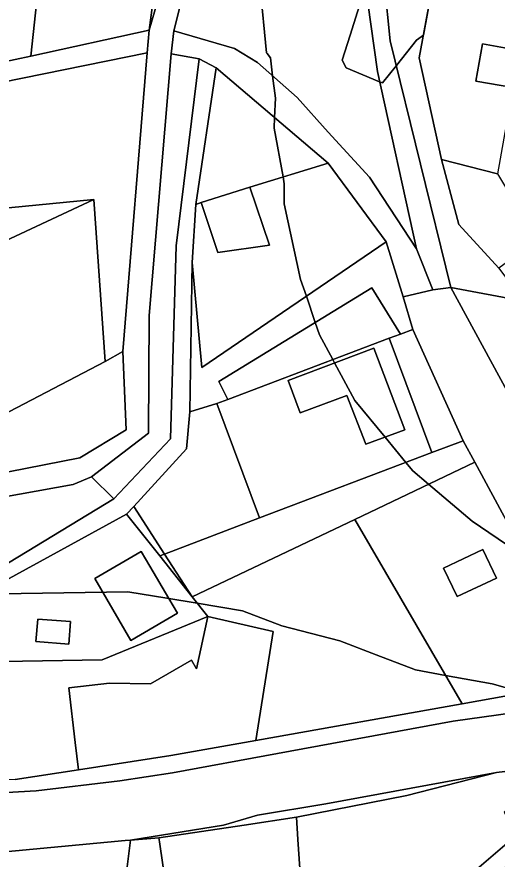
# Model space of a CAD drawing. Extents: x -477304 to -465429, y -1159113 to -1149210.
# Drawn here: x -468171.3 to -468090.6, y -1152886.3 to -1152744.5 of the extents above; entities that cross this region are included whole.
import ezdxf

# ---------------------------------------------------------------- set-up
doc = ezdxf.new("R2010")
doc.units = 0
for name, color, linetype in [('BPEJ_s', 7, 'Continuous'), ('orna_s', 7, 'Continuous'), ('ostatni_s', 7, 'Continuous'), ('PUPFL_s', 7, 'Continuous'), ('trav_porost_s', 7, 'Continuous'), ('voda_s', 7, 'Continuous'), ('zahrada_s', 7, 'Continuous')]:
    doc.layers.add(name, color=color, linetype=linetype)

msp = doc.modelspace()

# ---------------------------------------------------------------- linework, layer by layer
at = {"layer": 'BPEJ_s'}
for points in [[(-468100.99, -1152736.75), (-468102.96, -1152747.53), (-468104.1, -1152748.39), (-468107.5, -1152752.67), (-468109.83, -1152755.6), (-468110.33, -1152755.39), (-468115.98, -1152753.05), (-468116.62, -1152751.78), (-468115.3, -1152747.57), (-468113.43, -1152741.6)], [(-468113.43, -1152741.6), (-468115.3, -1152747.57), (-468116.62, -1152751.78), (-468115.98, -1152753.05), (-468110.33, -1152755.39), (-468109.83, -1152755.6), (-468107.5, -1152752.67), (-468104.1, -1152748.39), (-468102.96, -1152747.53), (-468100.99, -1152736.75)], [(-468130.4, -1152739.48), (-468129.34, -1152750.51), (-468129.23, -1152750.66), (-468128.71, -1152751.36), (-468128.33, -1152754.41), (-468127.86, -1152758.14), (-468127.99, -1152761.41), (-468128.07, -1152763.23), (-468126.58, -1152771.42), (-468126.37, -1152772.57), (-468126.37, -1152775.96), (-468123.62, -1152788.68), (-468122.65, -1152791.52), (-468121.15, -1152795.91), (-468120.43, -1152798.02), (-468118.19, -1152802.18), (-468117.9, -1152802.73), (-468114.5, -1152809.05), (-468109.42, -1152815.23), (-468105.91, -1152819.5), (-468104.74, -1152820.92), (-468102.09, -1152823.18), (-468094.77, -1152829.41), (-468087.59, -1152834.24)], [(-468087.59, -1152834.24), (-468094.77, -1152829.41), (-468102.09, -1152823.18), (-468104.74, -1152820.92), (-468105.91, -1152819.5), (-468109.42, -1152815.23), (-468114.5, -1152809.05), (-468117.9, -1152802.73), (-468118.19, -1152802.18), (-468120.43, -1152798.02), (-468121.15, -1152795.91), (-468122.65, -1152791.52), (-468123.62, -1152788.68), (-468126.37, -1152775.96), (-468126.37, -1152772.57), (-468126.58, -1152771.42), (-468128.07, -1152763.23), (-468127.99, -1152761.41), (-468127.86, -1152758.14), (-468128.33, -1152754.41), (-468128.71, -1152751.36), (-468129.23, -1152750.66), (-468129.34, -1152750.51), (-468130.4, -1152739.48)], [(-468022.87, -1152870.13), (-468039.84, -1152866.52), (-468045.48, -1152866.12), (-468045.78, -1152866.1), (-468057.42, -1152863.36), (-468060.2, -1152862.71), (-468076.48, -1152860.46), (-468080.14, -1152859.95), (-468086.05, -1152858.28), (-468091.38, -1152856.77), (-468099.25, -1152855.35), (-468104.32, -1152854.43), (-468110.9, -1152851.91), (-468117.04, -1152849.56), (-468126.8, -1152847.01), (-468133.37, -1152844.47), (-468141.02, -1152843.21), (-468146.14, -1152842.36), (-468152.67, -1152841.28), (-468174.26, -1152841.64)], [(-468174.26, -1152841.64), (-468152.67, -1152841.28), (-468146.14, -1152842.36), (-468141.02, -1152843.21), (-468133.37, -1152844.47), (-468126.8, -1152847.01), (-468117.04, -1152849.56), (-468110.9, -1152851.91), (-468104.32, -1152854.43), (-468099.25, -1152855.35), (-468091.38, -1152856.77), (-468086.05, -1152858.28), (-468080.14, -1152859.95), (-468076.48, -1152860.46), (-468060.2, -1152862.71), (-468057.42, -1152863.36), (-468045.78, -1152866.1), (-468045.48, -1152866.12), (-468039.84, -1152866.52), (-468022.87, -1152870.13)]]:
    msp.add_lwpolyline(points, dxfattribs=at)
at = {"layer": 'orna_s'}
for points in [[(-468095.18, -1152732.01), (-468085.46, -1152742.24), (-468086.84, -1152750.13), (-468093, -1152749.02), (-468094.12, -1152755.27), (-468087.94, -1152756.38), (-468090.48, -1152770.88), (-468099.91, -1152768.48), (-468103.66, -1152751.36), (-468100.99, -1152736.75)], [(-468090.48, -1152770.88), (-468081.92, -1152785.23), (-468085.14, -1152788.1), (-468087.59, -1152784.81), (-468090.27, -1152786.81), (-468097, -1152779.44), (-468099.91, -1152768.48)], [(-468137.39, -1152805.87), (-468111.66, -1152790.09), (-468106.83, -1152797.88), (-468108.7, -1152798.59), (-468135.85, -1152808.87)], [(-468106.83, -1152797.88), (-468104.73, -1152797.09), (-468096.28, -1152815.84), (-468101.52, -1152817.83), (-468108.7, -1152798.59)]]:
    msp.add_lwpolyline(points, close=True, dxfattribs=at)
at = {"layer": 'ostatni_s'}
for points in [[(-468115.5, -1152596.39), (-468136.57, -1152534.58), (-468136.04, -1152530.84), (-468130.05, -1152547.24), (-468123.17, -1152567.23), (-468113.14, -1152596.35), (-468111.77, -1152606.71), (-468108.86, -1152629.11), (-468103.15, -1152667.77), (-468105.3, -1152697.74), (-468107.93, -1152718.79), (-468109.5, -1152739.04), (-468108.53, -1152748.49), (-468098.34, -1152790.02), (-468101.39, -1152790.45), (-468104.12, -1152783.55), (-468110.71, -1152753.68), (-468112.87, -1152738.09), (-468111.58, -1152720.66), (-468106.9, -1152693.12), (-468105.27, -1152669.1), (-468114.26, -1152606.34)], [(-468164.24, -1152706.74), (-468163.63, -1152702.13), (-468155.57, -1152702.84), (-468145.81, -1152721.73), (-468149.09, -1152746.69), (-468169, -1152751.09), (-468164.24, -1152706.74), (-468164.13, -1152712.87), (-468156.96, -1152712.87), (-468157.07, -1152706.74)], [(-468145.39, -1152750.72), (-468144.92, -1152746.84), (-468134.76, -1152749.78), (-468130.85, -1152752.17), (-468124.22, -1152758.05), (-468118.96, -1152763.88), (-468112.02, -1152771.44), (-468104.12, -1152783.55), (-468101.39, -1152790.45), (-468106.39, -1152791.62), (-468109.21, -1152782.37), (-468118.97, -1152769.09), (-468137.84, -1152753.03), (-468140.7, -1152751.54)], [(-468087.94, -1152756.38), (-468094.12, -1152755.27), (-468093, -1152749.02), (-468086.84, -1152750.13)], [(-468155.05, -1152825.6), (-468145.49, -1152815.51), (-468144.53, -1152783.05), (-468140.7, -1152751.54), (-468137.84, -1152753.03), (-468141.25, -1152776.07), (-468141.84, -1152785.83), (-468142.26, -1152810.99), (-468142.79, -1152817.18), (-468151.67, -1152826.89), (-468152.89, -1152828.22), (-468173.27, -1152839.39), (-468179.28, -1152853.08), (-468182.19, -1152860.95), (-468183.92, -1152873.11), (-468186.08, -1152873.15), (-468185.3, -1152859.92), (-468184.49, -1152857.73), (-468182.42, -1152851.01), (-468178.53, -1152839.9)], [(-468140.34, -1152775.75), (-468141.25, -1152776.07), (-468137.84, -1152753.03), (-468118.97, -1152769.09), (-468132.15, -1152773.12)], [(-468137.57, -1152784.17), (-468140.34, -1152775.75), (-468132.15, -1152773.12), (-468128.86, -1152782.93)], [(-468156.51, -1152802.49), (-468181.35, -1152815.48), (-468183.08, -1152801.89), (-468185, -1152795.56), (-468175.79, -1152792.11), (-468178.06, -1152785.69), (-468181.03, -1152786.74), (-468181.31, -1152785.94), (-468158.43, -1152775.21)], [(-468064.29, -1152856.68), (-468069.07, -1152856.46), (-468083.24, -1152839.96), (-468094.31, -1152819.46), (-468096.28, -1152815.84), (-468104.73, -1152797.09), (-468106.39, -1152791.62), (-468101.39, -1152790.45), (-468098.34, -1152790.02), (-468084.64, -1152815.24)], [(-468060.54, -1152856.85), (-468064.29, -1152856.68), (-468084.64, -1152815.24), (-468098.34, -1152790.02), (-468086.06, -1152792.35), (-468078.35, -1152816.72), (-468077.77, -1152818.84), (-468076.55, -1152821.45), (-468075.66, -1152825.31)], [(-468135.85, -1152808.87), (-468108.7, -1152798.59), (-468101.52, -1152817.83), (-468130.52, -1152828.85), (-468137.71, -1152809.57)], [(-468125.72, -1152805.67), (-468111.3, -1152800.25), (-468106.1, -1152813.99), (-468112.63, -1152816.42), (-468115.85, -1152808.2), (-468123.67, -1152811.12)], [(-468125.72, -1152805.67), (-468123.67, -1152811.12), (-468115.85, -1152808.2), (-468112.63, -1152816.42), (-468106.1, -1152813.99), (-468111.3, -1152800.25)], [(-468204.86, -1152830.94), (-468161.89, -1152823.19), (-468158.78, -1152821.91), (-468155.05, -1152825.6), (-468178.53, -1152839.9), (-468182.42, -1152851.01), (-468184.35, -1152840.61), (-468204.26, -1152842.55), (-468205.27, -1152843.4), (-468210.56, -1152837.59)], [(-468144.31, -1152844.9), (-468152.19, -1152849.46), (-468158.26, -1152839.02), (-468150.42, -1152834.47), (-468148.97, -1152836.96), (-468145.81, -1152842.42)], [(-468097.3, -1152842.09), (-468099.56, -1152837.28), (-468092.96, -1152834.16), (-468090.69, -1152838.97)], [(-468167.84, -1152845.87), (-468162.3, -1152846.3), (-468162.62, -1152850.1), (-468168.16, -1152849.65)], [(-468141.98, -1152852.81), (-468141.16, -1152854.23), (-468139.24, -1152845.41), (-468128.23, -1152847.95), (-468131.16, -1152866.33), (-468145.45, -1152868.86), (-468160.97, -1152871.24), (-468161.52, -1152866.67), (-468162.62, -1152857.47), (-468155.77, -1152856.65), (-468148.87, -1152856.75)], [(-468136.61, -1152880.59), (-468130.86, -1152878.89), (-468119.39, -1152877), (-468090.64, -1152871.71), (-468105.74, -1152875.57), (-468124.3, -1152879.24), (-468133.13, -1152880.55), (-468147.45, -1152882.7), (-468152.22, -1152883.08)], [(-468147.36, -1152883.39), (-468147.45, -1152882.7), (-468133.13, -1152880.55), (-468124.3, -1152879.24), (-468124.06, -1152882.98), (-468123.74, -1152887.87), (-468131.97, -1152888.41), (-468135.35, -1152889.56), (-468143.44, -1152890.71), (-468146.26, -1152891.11)]]:
    msp.add_lwpolyline(points, close=True, dxfattribs=at)
for points in [[(-468270.71, -1152777.02), (-468259.49, -1152778.72), (-468244.35, -1152773.81), (-468219.38, -1152758.24), (-468203.29, -1152753.69), (-468176.95, -1152752.75), (-468169, -1152751.09), (-468149.09, -1152746.69), (-468149.41, -1152750.51), (-468177.35, -1152756.19), (-468203.81, -1152756.69), (-468218.98, -1152761.22), (-468241.97, -1152776.71), (-468259.47, -1152781.84), (-468271.22, -1152779.77)], [(-468171.65, -1152872.87), (-468160.97, -1152871.24), (-468145.45, -1152868.86), (-468131.16, -1152866.33), (-468096.47, -1152860.14), (-468083.67, -1152857.85), (-468069.07, -1152856.46), (-468064.29, -1152856.68), (-468060.54, -1152856.85), (-468058.62, -1152860.85), (-468060.16, -1152860.65), (-468066.14, -1152860.32), (-468069.87, -1152860.2), (-468077.12, -1152860.48), (-468083.07, -1152860.96), (-468097.94, -1152863.06), (-468127.53, -1152868.48), (-468145.15, -1152871.75), (-468154.05, -1152873.08), (-468168.12, -1152874.79), (-468182.92, -1152875.63)], [(-468182.92, -1152875.63), (-468168.12, -1152874.79), (-468154.05, -1152873.08), (-468145.15, -1152871.75), (-468127.53, -1152868.48), (-468097.94, -1152863.06), (-468083.07, -1152860.96), (-468077.12, -1152860.48), (-468069.87, -1152860.2), (-468066.14, -1152860.32), (-468060.16, -1152860.65), (-468058.62, -1152860.85), (-468055.1, -1152868.19), (-468054.18, -1152870.95), (-468059.47, -1152869.89), (-468076.59, -1152870.01), (-468090.64, -1152871.71), (-468119.39, -1152877), (-468130.86, -1152878.89), (-468136.61, -1152880.59), (-468152.22, -1152883.08), (-468153.13, -1152883.17), (-468187.1, -1152886.35)]]:
    msp.add_lwpolyline(points, dxfattribs=at)
at = {"layer": 'PUPFL_s'}
for points in [[(-468114.26, -1152606.34), (-468105.27, -1152669.1), (-468106.9, -1152693.12), (-468111.58, -1152720.66), (-468112.87, -1152738.09), (-468110.71, -1152753.68), (-468104.12, -1152783.55), (-468112.02, -1152771.44), (-468118.96, -1152763.88), (-468124.22, -1152758.05), (-468130.85, -1152752.17), (-468134.76, -1152749.78), (-468144.92, -1152746.84), (-468142.41, -1152736.72), (-468139.14, -1152733.07), (-468132.79, -1152729), (-468121.73, -1152720.47), (-468121.63, -1152711.39), (-468144, -1152673.56), (-468143.05, -1152667.61), (-468134.74, -1152647.7), (-468136.36, -1152622.56), (-468141.77, -1152605.93)], [(-468050.32, -1152632.41), (-468063.36, -1152699.32), (-468068.62, -1152711.32), (-468095.18, -1152732.01), (-468100.99, -1152736.75), (-468103.66, -1152751.36), (-468099.91, -1152768.48), (-468097, -1152779.44), (-468090.27, -1152786.81), (-468087.82, -1152790.1), (-468086.06, -1152792.35), (-468098.34, -1152790.02), (-468108.53, -1152748.49), (-468109.5, -1152739.04), (-468107.93, -1152718.79), (-468105.3, -1152697.74), (-468103.15, -1152667.77), (-468108.86, -1152629.11), (-468052.96, -1152619.46)], [(-468155.57, -1152702.84), (-468163.63, -1152702.13), (-468164.24, -1152706.74), (-468169, -1152751.09), (-468176.95, -1152752.75), (-468188.5, -1152736.06), (-468181.88, -1152685.85), (-468145.34, -1152679.33), (-468124.91, -1152713.95), (-468125.48, -1152718.76), (-468141.61, -1152730.58), (-468145.67, -1152734.89), (-468149.09, -1152746.69), (-468145.81, -1152721.73)], [(-468203.81, -1152756.69), (-468177.35, -1152756.19), (-468149.41, -1152750.51), (-468153.5, -1152800.83), (-468156.51, -1152802.49), (-468158.43, -1152775.21), (-468198.08, -1152779.07), (-468197.74, -1152776.33), (-468187.47, -1152767.8), (-468192.49, -1152763.59), (-468195.89, -1152765.53), (-468201.88, -1152762.49), (-468226.19, -1152776.08), (-468256.8, -1152798.16), (-468259.47, -1152781.84), (-468241.97, -1152776.71), (-468218.98, -1152761.22)]]:
    msp.add_lwpolyline(points, close=True, dxfattribs=at)
at = {"layer": 'trav_porost_s'}
for points in [[(-468158.78, -1152821.91), (-468149.2, -1152814.56), (-468149.11, -1152794.74), (-468145.39, -1152750.72), (-468140.7, -1152751.54), (-468144.53, -1152783.05), (-468145.49, -1152815.51), (-468155.05, -1152825.6)], [(-468128.86, -1152782.93), (-468132.15, -1152773.12), (-468118.97, -1152769.09), (-468109.21, -1152782.37), (-468140.24, -1152803.49), (-468141.84, -1152785.83), (-468141.25, -1152776.07), (-468140.34, -1152775.75), (-468137.57, -1152784.17)], [(-468109.21, -1152782.37), (-468106.39, -1152791.62), (-468104.73, -1152797.09), (-468106.83, -1152797.88), (-468111.66, -1152790.09), (-468137.39, -1152805.87), (-468135.85, -1152808.87), (-468137.71, -1152809.57), (-468142.26, -1152810.99), (-468141.84, -1152785.83), (-468140.24, -1152803.49)], [(-468151.67, -1152826.89), (-468142.79, -1152817.18), (-468142.26, -1152810.99), (-468137.71, -1152809.57), (-468130.52, -1152828.85), (-468146.51, -1152834.92)], [(-468141.87, -1152842.15), (-468146.51, -1152834.92), (-468130.52, -1152828.85), (-468101.52, -1152817.83), (-468096.28, -1152815.84), (-468094.31, -1152819.46), (-468114.48, -1152829.09)], [(-468096.47, -1152860.14), (-468114.48, -1152829.09), (-468094.31, -1152819.46), (-468083.24, -1152839.96), (-468069.07, -1152856.46), (-468083.67, -1152857.85)], [(-468139.24, -1152845.41), (-468157.02, -1152852.75), (-468177.13, -1152853.05), (-468179.28, -1152853.08), (-468173.27, -1152839.39), (-468152.89, -1152828.22), (-468147.32, -1152835.23), (-468141.87, -1152842.15)], [(-468152.89, -1152828.22), (-468151.67, -1152826.89), (-468146.51, -1152834.92), (-468147.32, -1152835.23)], [(-468114.48, -1152829.09), (-468096.47, -1152860.14), (-468131.16, -1152866.33), (-468128.23, -1152847.95), (-468139.24, -1152845.41), (-468141.87, -1152842.15)], [(-468144.31, -1152844.9), (-468145.81, -1152842.42), (-468148.97, -1152836.96), (-468150.42, -1152834.47), (-468158.26, -1152839.02), (-468152.19, -1152849.46)], [(-468146.51, -1152834.92), (-468141.87, -1152842.15), (-468147.32, -1152835.23)], [(-468097.3, -1152842.09), (-468090.69, -1152838.97), (-468092.96, -1152834.16), (-468099.56, -1152837.28)], [(-468157.02, -1152852.75), (-468139.24, -1152845.41), (-468141.16, -1152854.23), (-468141.98, -1152852.81), (-468148.87, -1152856.75), (-468155.77, -1152856.65), (-468162.62, -1152857.47), (-468161.52, -1152866.67), (-468160.97, -1152871.24), (-468171.65, -1152872.87), (-468183.92, -1152873.11), (-468182.19, -1152860.95), (-468179.28, -1152853.08), (-468177.13, -1152853.05)], [(-468162.62, -1152850.1), (-468162.3, -1152846.3), (-468167.84, -1152845.87), (-468168.16, -1152849.65)]]:
    msp.add_lwpolyline(points, close=True, dxfattribs=at)
for points in [[(-468198.08, -1152779.07), (-468158.43, -1152775.21), (-468181.31, -1152785.94)], [(-468181.35, -1152815.48), (-468156.51, -1152802.49), (-468153.5, -1152800.83), (-468152.97, -1152813.99), (-468160.73, -1152818.7), (-468205.66, -1152827.51)]]:
    msp.add_lwpolyline(points, dxfattribs=at)
at = {"layer": 'voda_s'}
for points in [[(-468205.66, -1152827.51), (-468160.73, -1152818.7), (-468152.97, -1152813.99), (-468153.5, -1152800.83), (-468149.41, -1152750.51), (-468149.09, -1152746.69), (-468145.67, -1152734.89)], [(-468142.41, -1152736.72), (-468144.92, -1152746.84), (-468145.39, -1152750.72), (-468149.11, -1152794.74), (-468149.2, -1152814.56), (-468158.78, -1152821.91), (-468161.89, -1152823.19), (-468204.86, -1152830.94)]]:
    msp.add_lwpolyline(points, dxfattribs=at)
msp.add_lwpolyline([(-468062.93, -1152872.3), (-468078.65, -1152879.71), (-468085.58, -1152884.65), (-468100.79, -1152897.33), (-468129.04, -1152922.1), (-468145.39, -1152935.75), (-468161.36, -1152952.4), (-468187.61, -1152953.14), (-468193.54, -1152950.59), (-468160.6, -1152948.61), (-468147.64, -1152934.01), (-468102.23, -1152895.08), (-468087.32, -1152882.26), (-468075.48, -1152876.26), (-468067.31, -1152871.57)], close=True, dxfattribs=at)
at = {"layer": 'zahrada_s'}
for points in [[(-468084.12, -1152872.96), (-468088.72, -1152875.3), (-468087.62, -1152877.4), (-468089.4, -1152878.38), (-468087.32, -1152882.26), (-468102.23, -1152895.08), (-468154.6, -1152902.29), (-468153.67, -1152894.8), (-468143.08, -1152893.16), (-468143.44, -1152890.71), (-468135.35, -1152889.56), (-468131.97, -1152888.41), (-468123.74, -1152887.87), (-468124.06, -1152882.98), (-468124.3, -1152879.24), (-468105.74, -1152875.57), (-468090.64, -1152871.71), (-468076.59, -1152870.01), (-468067.31, -1152871.57), (-468075.48, -1152876.26), (-468077.84, -1152871.97), (-468083.06, -1152874.72)], [(-468194.81, -1152925.94), (-468192.86, -1152915.91), (-468187.1, -1152886.35), (-468153.13, -1152883.17), (-468152.22, -1152883.08), (-468153.67, -1152894.8), (-468154.6, -1152902.29), (-468159.43, -1152938.63)], [(-468147.45, -1152882.7), (-468147.36, -1152883.39), (-468146.26, -1152891.11), (-468143.44, -1152890.71), (-468143.08, -1152893.16), (-468153.67, -1152894.8), (-468152.22, -1152883.08)]]:
    msp.add_lwpolyline(points, close=True, dxfattribs=at)

doc.saveas('drawing.dxf')
